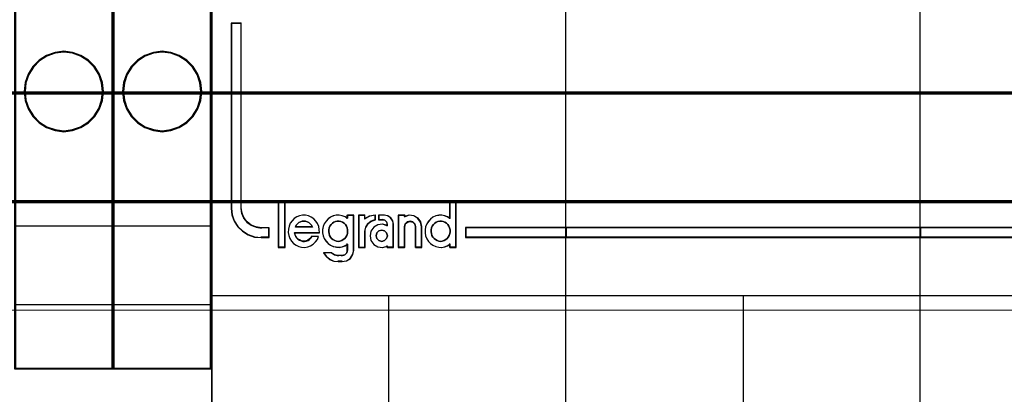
# Model space of a CAD drawing. Header units: millimetres. Extents: x -1290 to 1795, y -4192 to -1311.
# Tile 299 of 656: x 1441.59 to 1451.59, y -3720.26 to -3716.45. Entities that reach past the tile are written whole.
import ezdxf

# ---------------------------------------------------------------- set-up
doc = ezdxf.new("R2010")
doc.units = ezdxf.units.MM
doc.layers.add('30', color=7, linetype='Continuous')
doc.layers.add('45', color=7, linetype='Continuous')
doc.layers.add('Aparatura', color=7, linetype='Continuous', lineweight=13)

# ---------------------------------------------------------------- blocks, each defined once
blk = doc.blocks.new('*U231')
at = {"layer": '45', "color": 7}
for points in [[(441.49476, -383.521822), (423.482515, -383.521822), (423.482515, -465.544591), (441.49476, -465.544591), (459.495865, -465.544591), (477.50811, -465.544591), (477.50811, -383.521822), (459.495865, -383.521822), (441.49476, -383.521822)], [(424.994532, -442.332045), (424.994532, -432.919328), (424.490649, -432.919328), (424.490649, -442.332045), (424.524619, -442.662897), (424.632189, -442.971691), (424.819022, -443.258429), (425.062471, -443.490025), (425.345551, -443.666479), (425.668263, -443.782277), (426.01362, -443.815362), (426.415594, -443.815362), (426.415594, -443.324599), (426.01362, -443.324599), (425.747525, -443.286), (425.498415, -443.192259), (425.294597, -443.032347), (425.13041, -442.822808), (425.034163, -442.585698), (424.994532, -442.332045)], [(424.994532, -442.332045), (424.994532, -432.919328), (424.490649, -432.919328), (424.490649, -442.332045), (424.524619, -442.662897), (424.632189, -442.971691), (424.819022, -443.258429), (425.062471, -443.490025), (425.345551, -443.666479), (425.668263, -443.782277), (426.01362, -443.815362), (426.415594, -443.815362), (426.415594, -443.324599), (426.01362, -443.324599), (425.747525, -443.286), (425.498415, -443.192259), (425.294597, -443.032347), (425.13041, -442.822808), (425.034163, -442.585698), (424.994532, -442.332045)], [(427.20706, -444.292927), (427.20706, -441.989482), (426.893697, -441.989482), (426.893697, -444.292927), (427.20706, -444.292927)], [(441.516116, -443.292912), (436.378751, -443.292912), (436.378751, -443.815362), (441.516116, -443.815362), (441.516116, -443.292912)], [(441.483884, -443.292912), (441.483884, -443.815362), (459.506741, -443.815362), (459.506741, -443.292912), (441.483884, -443.292912)], [(459.506741, -443.815362), (459.506741, -443.292912), (441.483884, -443.292912), (441.483884, -443.815362), (459.506741, -443.815362)], [(459.472718, -443.292912), (459.472718, -443.815362), (476.499976, -443.815362), (476.499976, -443.292912), (459.472718, -443.292912)]]:
    blk.add_lwpolyline(points, close=True, dxfattribs=at)
at = {"layer": '45', "color": 139}
for points in [[(441.49476, -383.521822), (423.482515, -383.521822), (423.482515, -465.544591), (441.49476, -465.544591), (459.495865, -465.544591), (477.50811, -465.544591), (477.50811, -383.521822), (459.495865, -383.521822), (441.49476, -383.521822)], [(441.50013, -383.537981), (423.498631, -383.537981), (423.498631, -465.528433), (441.50013, -465.528433), (459.490495, -465.528433), (477.491994, -465.528433), (477.491994, -383.537981), (459.490495, -383.537981), (441.50013, -383.537981)], [(429.922774, -444.002079), (430.009304, -443.996394), (430.101602, -443.967967), (430.182364, -443.916799), (430.251588, -443.865632), (430.315043, -443.786038), (430.361193, -443.700758), (430.395805, -443.609793), (430.401573, -443.513143), (430.401573, -443.416493), (430.378499, -443.319843), (430.338118, -443.234563), (430.2862, -443.149284), (430.222745, -443.086745), (430.141983, -443.035577), (430.055453, -442.99578), (429.968923, -442.978724), (429.876624, -442.978724), (429.784326, -442.99578), (429.697796, -443.035577), (429.628572, -443.086745), (429.559348, -443.149284), (429.501661, -443.234563), (429.46128, -443.319843), (429.449743, -443.416493), (429.438205, -443.513143), (429.455511, -443.609793), (429.484355, -443.700758), (429.524736, -443.786038), (429.588191, -443.865632), (429.657415, -443.916799), (429.743945, -443.967967), (429.830475, -443.996394), (429.922774, -444.002079)], [(435.12102, -444.002079), (435.20755, -443.996394), (435.29408, -443.967967), (435.38061, -443.916799), (435.449835, -443.865632), (435.51329, -443.786038), (435.559439, -443.700758), (435.594051, -443.609793), (435.59982, -443.513143), (435.59982, -443.416493), (435.576745, -443.319843), (435.536365, -443.234563), (435.484447, -443.149284), (435.420991, -443.086745), (435.34023, -443.035577), (435.2537, -442.99578), (435.161401, -442.978724), (435.074871, -442.978724), (434.982572, -442.99578), (434.896042, -443.035577), (434.82105, -443.086745), (434.757594, -443.149284), (434.699907, -443.234563), (434.665295, -443.319843), (434.636452, -443.416493), (434.636452, -443.513143), (434.653758, -443.609793), (434.676833, -443.700758), (434.722982, -443.786038), (434.786438, -443.865632), (434.855662, -443.916799), (434.942192, -443.967967), (435.028722, -443.996394), (435.12102, -444.002079)], [(432.421422, -443.721337), (432.38011, -443.575117), (432.273877, -443.475687), (432.132233, -443.434746), (431.990589, -443.475687), (431.884356, -443.575117), (431.843044, -443.721337), (431.884356, -443.861708), (431.990589, -443.966986), (432.132233, -444.002079), (432.273877, -443.966986), (432.38011, -443.861708), (432.421422, -443.721337)]]:
    blk.add_lwpolyline(points, close=True, dxfattribs=at)
for points in [[(441.483884, -465.544591), (441.483884, -419.809617)], [(459.472718, -465.544591), (459.472718, -419.809617)], [(424.490649, -432.919328), (424.490649, -442.335986)], [(424.490649, -432.919328), (425.01889, -432.919328)], [(424.984868, -432.919328), (424.984868, -442.335986)], [(424.490649, -442.303669), (424.524758, -442.64085), (424.632769, -442.955552), (424.820368, -443.247775), (425.064814, -443.483801), (425.349055, -443.663631), (425.673088, -443.781644), (426.019861, -443.815362)], [(424.984868, -442.303669), (425.025117, -442.564735), (425.122867, -442.808774), (425.289616, -443.024436), (425.496615, -443.189021), (425.749613, -443.285501), (426.019861, -443.325229)], [(426.877581, -441.973323), (426.877581, -444.309085)], [(426.877581, -441.973323), (427.223176, -441.973323)], [(427.189154, -441.973323), (427.189154, -444.309085)], [(435.565798, -441.973323), (435.565798, -442.863821)], [(435.565798, -441.973323), (435.90602, -441.973323)], [(435.871998, -441.973323), (435.871998, -444.309085)], [(428.970847, -443.563399), (428.959474, -443.406412), (428.936728, -443.255032), (428.874177, -443.103652), (428.794568, -442.974699), (428.686525, -442.856959), (428.555738, -442.767252), (428.413577, -442.705579), (428.260044, -442.677545), (428.10651, -442.666332), (427.952977, -442.699972), (427.816502, -442.761645), (427.685715, -442.845745), (427.577672, -442.957879), (427.481003, -443.086832), (427.424139, -443.238212), (427.39002, -443.389592), (427.384334, -443.546579), (427.412766, -443.709172), (427.46963, -443.860552), (427.554927, -443.989505), (427.651596, -444.112852), (427.782384, -444.202559), (427.924544, -444.269839), (428.066705, -444.297872), (428.220239, -444.309085), (428.373772, -444.286659), (428.521619, -444.224985), (428.652407, -444.140885), (428.766135, -444.034359), (428.862805, -443.905405), (428.925355, -443.759632)], [(430.401573, -442.834532), (430.27576, -442.750432), (430.127072, -442.699972), (429.972665, -442.666332), (429.829696, -442.677545), (429.675289, -442.705579), (429.532319, -442.772859), (429.412225, -442.868172), (429.303568, -442.980305), (429.217787, -443.109259), (429.160599, -443.255032), (429.132005, -443.412019), (429.132005, -443.569005), (429.160599, -443.725992), (429.217787, -443.866159), (429.303568, -444.006325), (429.412225, -444.118459), (429.532319, -444.202559), (429.675289, -444.269839), (429.829696, -444.297872), (429.972665, -444.309085), (430.127072, -444.286659), (430.27576, -444.230592), (430.401573, -444.146492)], [(430.367551, -442.666332), (430.367551, -442.863821)], [(430.367551, -442.666332), (430.718518, -442.666332)], [(430.684495, -442.666332), (430.684495, -444.463486)], [(430.953092, -442.666332), (430.953092, -444.309085)], [(430.953092, -442.666332), (431.296896, -442.666332)], [(431.809021, -442.666332), (431.519092, -442.724906), (431.264665, -442.874594)], [(431.264665, -442.666332), (431.264665, -442.874594)], [(431.809021, -442.896138), (431.601929, -442.971714), (431.418505, -443.105425), (431.306083, -443.291459), (431.264665, -443.50656)], [(431.77679, -442.666332), (431.77679, -442.93025)], [(431.97018, -442.666332), (431.97018, -442.93025)], [(432.271008, -442.666332), (431.97018, -442.666332)], [(431.97018, -442.896138), (432.186848, -442.896138)], [(432.421422, -443.160056), (432.383307, -443.028097), (432.288019, -442.93384), (432.154616, -442.896138)], [(432.727623, -443.160056), (432.697815, -442.97197), (432.584546, -442.813274), (432.423584, -442.707476), (432.238777, -442.666332)], [(432.96757, -442.666332), (432.96757, -444.309085)], [(432.96757, -442.666332), (433.316746, -442.666332)], [(434.169093, -443.274959), (434.111278, -443.031508), (433.97252, -442.834429), (433.758602, -442.701111), (433.515777, -442.666332), (433.284514, -442.741686)], [(433.284514, -442.666332), (433.284514, -442.770463)], [(435.59982, -442.834532), (435.468288, -442.750432), (435.331037, -442.699972), (435.17663, -442.666332), (435.027942, -442.677545), (434.873535, -442.705579), (434.730566, -442.772859), (434.610472, -442.868172), (434.501815, -442.980305), (434.416033, -443.109259), (434.358845, -443.255032), (434.330252, -443.412019), (434.330252, -443.569005), (434.358845, -443.725992), (434.416033, -443.866159), (434.501815, -444.006325), (434.610472, -444.118459), (434.730566, -444.202559), (434.873535, -444.269839), (435.027942, -444.297872), (435.17663, -444.309085), (435.331037, -444.286659), (435.468288, -444.230592), (435.59982, -444.146492)], [(425.98763, -443.292912), (426.415594, -443.292912)], [(426.381572, -443.292912), (426.381572, -443.815362)], [(428.609136, -443.274959), (428.562796, -443.188781), (428.499077, -443.114915), (428.429567, -443.05336), (428.348471, -443.016427), (428.261582, -442.979494), (428.174694, -442.973338), (428.087806, -442.979494), (428.000917, -443.016427), (427.925614, -443.05336), (427.856103, -443.114915), (427.792385, -443.188781), (427.746045, -443.274959)], [(427.746045, -443.242642), (428.609136, -443.242642)], [(432.421422, -443.20122), (432.184378, -443.127739), (431.941553, -443.161653), (431.733416, -443.280353), (431.583096, -443.483839), (431.536843, -443.721239), (431.583096, -443.958638), (431.733416, -444.156471), (431.941553, -444.275171), (432.184378, -444.309085), (432.421422, -444.241257)], [(432.389191, -443.127739), (432.389191, -443.23187)], [(432.693601, -443.127739), (432.693601, -444.309085)], [(433.857521, -443.274959), (433.81617, -443.121071), (433.715746, -443.016427), (433.573971, -442.973338), (433.426289, -443.016427), (433.31405, -443.121071), (433.284514, -443.274959)], [(433.284514, -443.242642), (433.284514, -444.309085)], [(433.825289, -443.242642), (433.825289, -444.309085)], [(434.136862, -443.242642), (434.136862, -444.309085)], [(436.378751, -443.292912), (476.499976, -443.292912)], [(436.378751, -443.292912), (436.378751, -443.815362)], [(425.98763, -443.78125), (426.415594, -443.78125)], [(427.701278, -443.546058), (428.970847, -443.546058)], [(427.701278, -443.546058), (427.724405, -443.65266), (427.759094, -443.741496), (427.811128, -443.818486), (427.880507, -443.889554), (427.949886, -443.936933), (428.036609, -443.97839), (428.123333, -444.002079), (428.210056, -444.002079), (428.302561, -443.990234), (428.389285, -443.9547), (428.458663, -443.901399), (428.528042, -443.836253), (428.585858, -443.75334)], [(428.553626, -443.738161), (428.926081, -443.738161)], [(430.953092, -444.309085), (431.296896, -444.309085), (431.296896, -443.474244)], [(436.378751, -443.78125), (476.499976, -443.78125)], [(426.877581, -444.276769), (427.223176, -444.276769)], [(430.095373, -445.03441), (430.3364, -444.988007), (430.536277, -444.866199), (430.671488, -444.657385), (430.718518, -444.43117)], [(430.095373, -444.73279), (430.251597, -444.689702), (430.364079, -444.585058), (430.401573, -444.43117)], [(430.367551, -444.116982), (430.367551, -444.463486)], [(432.389191, -444.210341), (432.389191, -444.309085)], [(432.389191, -444.276769), (432.727623, -444.276769)], [(432.96757, -444.276769), (433.316746, -444.276769)], [(433.825289, -444.276769), (434.169093, -444.276769)], [(435.565798, -444.116982), (435.565798, -444.309085)], [(435.565798, -444.276769), (435.90602, -444.276769)], [(429.176771, -444.567617), (429.3107, -444.756698), (429.491214, -444.910326), (429.706666, -445.004867), (429.939586, -445.03441)], [(429.176771, -444.567617), (429.593992, -444.567617)], [(429.559969, -444.567617), (429.731409, -444.684615), (429.939586, -444.73279)], [(429.905564, -444.700474), (430.127604, -444.700474)], [(430.127604, -445.002094), (429.905564, -445.002094)], [(423.482515, -446.745387), (441.516116, -446.745387)], [(432.476932, -446.745387), (432.476932, -453.989661)], [(441.483884, -446.745387), (459.506741, -446.745387)], [(450.478301, -446.745387), (450.478301, -453.989661)], [(459.472718, -446.745387), (477.50811, -446.745387)]]:
    blk.add_lwpolyline(points, dxfattribs=at)
at = {"layer": '45', "color": 59}
blk.add_lwpolyline([(441.483884, -465.544591), (441.483884, -419.809617)], dxfattribs=at)
for points in [[(424.994532, -442.332045), (424.994532, -432.919328), (424.490649, -432.919328), (424.490649, -442.332045), (424.524619, -442.662897), (424.632189, -442.971691), (424.819022, -443.258429), (425.062471, -443.490025), (425.345551, -443.666479), (425.668263, -443.782277), (426.01362, -443.815362), (426.415594, -443.815362), (426.415594, -443.324599), (426.01362, -443.324599), (425.747525, -443.286), (425.498415, -443.192259), (425.294597, -443.032347), (425.13041, -442.822808), (425.034163, -442.585698), (424.994532, -442.332045)], [(424.994532, -442.332045), (424.994532, -432.919328), (424.490649, -432.919328), (424.490649, -442.332045), (424.524619, -442.662897), (424.632189, -442.971691), (424.819022, -443.258429), (425.062471, -443.490025), (425.345551, -443.666479), (425.668263, -443.782277), (426.01362, -443.815362), (426.415594, -443.815362), (426.415594, -443.324599), (426.01362, -443.324599), (425.747525, -443.286), (425.498415, -443.192259), (425.294597, -443.032347), (425.13041, -442.822808), (425.034163, -442.585698), (424.994532, -442.332045)], [(425.000889, -442.320287), (425.000889, -432.935487), (424.504974, -432.935487), (424.504974, -442.320287), (424.538407, -442.650156), (424.644276, -442.958035), (424.828155, -443.243922), (425.067754, -443.474831), (425.346357, -443.650762), (425.663965, -443.766216), (426.003861, -443.799203), (426.399478, -443.799203), (426.399478, -443.309896), (426.003861, -443.309896), (425.741974, -443.271412), (425.496803, -443.177948), (425.296208, -443.018511), (425.134618, -442.809594), (425.039893, -442.573187), (425.000889, -442.320287)], [(425.000889, -442.320287), (425.000889, -432.935487), (424.504974, -432.935487), (424.504974, -442.320287), (424.538407, -442.650156), (424.644276, -442.958035), (424.828155, -443.243922), (425.067754, -443.474831), (425.346357, -443.650762), (425.663965, -443.766216), (426.003861, -443.799203), (426.399478, -443.799203), (426.399478, -443.309896), (426.003861, -443.309896), (425.741974, -443.271412), (425.496803, -443.177948), (425.296208, -443.018511), (425.134618, -442.809594), (425.039893, -442.573187), (425.000889, -442.320287)], [(427.223176, -444.309085), (427.223176, -441.973323), (426.877581, -441.973323), (426.877581, -444.309085), (427.223176, -444.309085)], [(434.330252, -443.417148), (434.330252, -443.573237), (434.358695, -443.729326), (434.415582, -443.868691), (434.500912, -444.008056), (434.608998, -444.119549), (434.72846, -444.203168), (434.870678, -444.270063), (435.024273, -444.297936), (435.172179, -444.309085), (435.325773, -444.286787), (435.462302, -444.231041), (435.593142, -444.147422), (435.593142, -444.309085), (435.90602, -444.309085), (435.90602, -441.973323), (435.593142, -441.973323), (435.593142, -442.842963), (435.462302, -442.759344), (435.325773, -442.709172), (435.172179, -442.675724), (435.024273, -442.686874), (434.870678, -442.714747), (434.72846, -442.781642), (434.608998, -442.87641), (434.500912, -442.987903), (434.415582, -443.116119), (434.358695, -443.261059), (434.330252, -443.417148)], [(427.39002, -443.389592), (427.384334, -443.546579), (427.412766, -443.709172), (427.46963, -443.860552), (427.554927, -443.989505), (427.651596, -444.112852), (427.782384, -444.202559), (427.924544, -444.269839), (428.066705, -444.297872), (428.220239, -444.309085), (428.373772, -444.286659), (428.521619, -444.224985), (428.652407, -444.140885), (428.766135, -444.034359), (428.862805, -443.905405), (428.925355, -443.759632), (428.578483, -443.759632), (428.521619, -443.838125), (428.453382, -443.899799), (428.385145, -443.950259), (428.299849, -443.983899), (428.208866, -443.995112), (428.123569, -443.995112), (428.038273, -443.972685), (427.952977, -443.933439), (427.884739, -443.888585), (427.816502, -443.821305), (427.765324, -443.748419), (427.731206, -443.664319), (427.70846, -443.563399), (428.970847, -443.563399), (428.959474, -443.406412), (428.936728, -443.255032), (428.874177, -443.103652), (428.794568, -442.974699), (428.686525, -442.856959), (428.555738, -442.767252), (428.413577, -442.705579), (428.260044, -442.677545), (428.10651, -442.666332), (427.952977, -442.699972), (427.816502, -442.761645), (427.685715, -442.845745), (427.577672, -442.957879), (427.481003, -443.086832), (427.424139, -443.238212), (427.39002, -443.389592)], [(429.132005, -443.563416), (429.160437, -443.71943), (429.217301, -443.858729), (429.302598, -443.998028), (429.41064, -444.109467), (429.530055, -444.193046), (429.672215, -444.259909), (429.825749, -444.287769), (429.967909, -444.298913), (430.121443, -444.276625), (430.26929, -444.220906), (430.394391, -444.137327), (430.394391, -444.454928), (430.360273, -444.594226), (430.257917, -444.68895), (430.115757, -444.727953), (429.922418, -444.727953), (429.72908, -444.68895), (429.56986, -444.594226), (429.177496, -444.594226), (429.308284, -444.772529), (429.484563, -444.917399), (429.694961, -445.006551), (429.922418, -445.03441), (430.115757, -445.03441), (430.3489, -444.989835), (430.542238, -444.872824), (430.673026, -444.672234), (430.718518, -444.454928), (430.718518, -442.666332), (430.394391, -442.666332), (430.394391, -442.83349), (430.26929, -442.749911), (430.121443, -442.699764), (429.967909, -442.666332), (429.825749, -442.677476), (429.672215, -442.705336), (429.530055, -442.772199), (429.41064, -442.866922), (429.302598, -442.978361), (429.217301, -443.106516), (429.160437, -443.251387), (429.132005, -443.407401), (429.132005, -443.563416)], [(430.953092, -442.666332), (430.953092, -444.309085), (431.276957, -444.309085), (431.276957, -443.490512), (431.317441, -443.283065), (431.427323, -443.103652), (431.606606, -442.974699), (431.809021, -442.901812), (431.809021, -442.666332), (431.525639, -442.716792), (431.276957, -442.845745), (431.276957, -442.666332), (430.953092, -442.666332)], [(430.967418, -442.680695), (430.967418, -444.292927), (431.279764, -444.292927), (431.279764, -443.489562), (431.318808, -443.28597), (431.424783, -443.10989), (431.597689, -442.983332), (431.792906, -442.9118), (431.792906, -442.680695), (431.519602, -442.730217), (431.279764, -442.856775), (431.279764, -442.680695), (430.967418, -442.680695)], [(431.582642, -443.490512), (431.536843, -443.725992), (431.582642, -443.961472), (431.73149, -444.157705), (431.937586, -444.275445), (432.178032, -444.309085), (432.412753, -444.241805), (432.412753, -444.309085), (432.727623, -444.309085), (432.727623, -443.137292), (432.698998, -442.957879), (432.590225, -442.806499), (432.435653, -442.705579), (432.258181, -442.666332), (431.983386, -442.666332), (431.983386, -442.901812), (432.172307, -442.901812), (432.29253, -442.935452), (432.378404, -443.019552), (432.412753, -443.137292), (432.412753, -443.210179), (432.178032, -443.137292), (431.937586, -443.170932), (431.73149, -443.288672), (431.582642, -443.490512)], [(432.96757, -442.666332), (432.96757, -444.309085), (433.293698, -444.309085), (433.293698, -443.255032), (433.322305, -443.114865), (433.431015, -443.019552), (433.574053, -442.980305), (433.71137, -443.019552), (433.808636, -443.114865), (433.848687, -443.255032), (433.848687, -444.309085), (434.169093, -444.309085), (434.169093, -443.255032), (434.111878, -443.019552), (433.974561, -442.828925), (433.762864, -442.699972), (433.522559, -442.666332), (433.293698, -442.739219), (433.293698, -442.666332), (432.96757, -442.666332)], [(432.983685, -442.680695), (432.983685, -444.292927), (433.301065, -444.292927), (433.301065, -443.258457), (433.328905, -443.120895), (433.434698, -443.027352), (433.5739, -442.988835), (433.707533, -443.027352), (433.80219, -443.120895), (433.841166, -443.258457), (433.841166, -444.292927), (434.152978, -444.292927), (434.152978, -443.258457), (434.097297, -443.027352), (433.963664, -442.840267), (433.757645, -442.71371), (433.523787, -442.680695), (433.301065, -442.752227), (433.301065, -442.680695), (432.983685, -442.680695)], [(428.609136, -443.274959), (427.746045, -443.274959), (427.792385, -443.188781), (427.856103, -443.114915), (427.925614, -443.05336), (428.000917, -443.016427), (428.087806, -442.979494), (428.174694, -442.973338), (428.261582, -442.979494), (428.348471, -443.016427), (428.429567, -443.05336), (428.499077, -443.114915), (428.562796, -443.188781), (428.609136, -443.274959)], [(428.609136, -443.274959), (427.746045, -443.274959), (427.792385, -443.188781), (427.856103, -443.114915), (427.925614, -443.05336), (428.000917, -443.016427), (428.087806, -442.979494), (428.174694, -442.973338), (428.261582, -442.979494), (428.348471, -443.016427), (428.429567, -443.05336), (428.499077, -443.114915), (428.562796, -443.188781), (428.609136, -443.274959)], [(430.141983, -443.035577), (430.222745, -443.086745), (430.2862, -443.149284), (430.338118, -443.234563), (430.378499, -443.319843), (430.401573, -443.416493), (430.401573, -443.513143), (430.395805, -443.609793), (430.361193, -443.700758), (430.315043, -443.786038), (430.251588, -443.865632), (430.182364, -443.916799), (430.101602, -443.967967), (430.009304, -443.996394), (429.922774, -444.002079), (429.830475, -443.996394), (429.743945, -443.967967), (429.657415, -443.916799), (429.588191, -443.865632), (429.524736, -443.786038), (429.484355, -443.700758), (429.455511, -443.609793), (429.438205, -443.513143), (429.449743, -443.416493), (429.46128, -443.319843), (429.501661, -443.234563), (429.559348, -443.149284), (429.628572, -443.086745), (429.697796, -443.035577), (429.784326, -442.99578), (429.876624, -442.978724), (429.968923, -442.978724), (430.055453, -442.99578), (430.141983, -443.035577)], [(429.484355, -443.700758), (429.455511, -443.609793), (429.438205, -443.513143), (429.449743, -443.416493), (429.46128, -443.319843), (429.501661, -443.234563), (429.559348, -443.149284), (429.628572, -443.086745), (429.697796, -443.035577), (429.784326, -442.99578), (429.876624, -442.978724), (429.968923, -442.978724), (430.055453, -442.99578), (430.141983, -443.035577), (430.222745, -443.086745), (430.2862, -443.149284), (430.338118, -443.234563), (430.378499, -443.319843), (430.401573, -443.416493), (430.401573, -443.513143), (430.395805, -443.609793), (430.361193, -443.700758), (430.315043, -443.786038), (430.251588, -443.865632), (430.182364, -443.916799), (430.101602, -443.967967), (430.009304, -443.996394), (429.922774, -444.002079), (429.830475, -443.996394), (429.743945, -443.967967), (429.657415, -443.916799), (429.588191, -443.865632), (429.524736, -443.786038), (429.484355, -443.700758)], [(434.665295, -443.319843), (434.699907, -443.234563), (434.757594, -443.149284), (434.82105, -443.086745), (434.896042, -443.035577), (434.982572, -442.99578), (435.074871, -442.978724), (435.161401, -442.978724), (435.2537, -442.99578), (435.34023, -443.035577), (435.420991, -443.086745), (435.484447, -443.149284), (435.536365, -443.234563), (435.576745, -443.319843), (435.59982, -443.416493), (435.59982, -443.513143), (435.594051, -443.609793), (435.559439, -443.700758), (435.51329, -443.786038), (435.449835, -443.865632), (435.38061, -443.916799), (435.29408, -443.967967), (435.20755, -443.996394), (435.12102, -444.002079), (435.028722, -443.996394), (434.942192, -443.967967), (434.855662, -443.916799), (434.786438, -443.865632), (434.722982, -443.786038), (434.676833, -443.700758), (434.653758, -443.609793), (434.636452, -443.513143), (434.636452, -443.416493), (434.665295, -443.319843)], [(434.665295, -443.319843), (434.699907, -443.234563), (434.757594, -443.149284), (434.82105, -443.086745), (434.896042, -443.035577), (434.982572, -442.99578), (435.074871, -442.978724), (435.161401, -442.978724), (435.2537, -442.99578), (435.34023, -443.035577), (435.420991, -443.086745), (435.484447, -443.149284), (435.536365, -443.234563), (435.576745, -443.319843), (435.59982, -443.416493), (435.59982, -443.513143), (435.594051, -443.609793), (435.559439, -443.700758), (435.51329, -443.786038), (435.449835, -443.865632), (435.38061, -443.916799), (435.29408, -443.967967), (435.20755, -443.996394), (435.12102, -444.002079), (435.028722, -443.996394), (434.942192, -443.967967), (434.855662, -443.916799), (434.786438, -443.865632), (434.722982, -443.786038), (434.676833, -443.700758), (434.653758, -443.609793), (434.636452, -443.513143), (434.636452, -443.416493), (434.665295, -443.319843)], [(441.501791, -443.307275), (436.394867, -443.307275), (436.394867, -443.799203), (441.501791, -443.799203), (441.501791, -443.307275)], [(441.483884, -443.292912), (441.483884, -443.815362), (459.506741, -443.815362), (459.506741, -443.292912), (441.483884, -443.292912)], [(459.488834, -443.307275), (459.488834, -443.799203), (476.48386, -443.799203), (476.48386, -443.307275), (459.488834, -443.307275)], [(432.38011, -443.575117), (432.421422, -443.721337), (432.38011, -443.861708), (432.273877, -443.966986), (432.132233, -444.002079), (431.990589, -443.966986), (431.884356, -443.861708), (431.843044, -443.721337), (431.884356, -443.575117), (431.990589, -443.475687), (432.132233, -443.434746), (432.273877, -443.475687), (432.38011, -443.575117)], [(431.843044, -443.721337), (431.884356, -443.575117), (431.990589, -443.475687), (432.132233, -443.434746), (432.273877, -443.475687), (432.38011, -443.575117), (432.421422, -443.721337), (432.38011, -443.861708), (432.273877, -443.966986), (432.132233, -444.002079), (431.990589, -443.966986), (431.884356, -443.861708), (431.843044, -443.721337)]]:
    blk.add_lwpolyline(points, close=True, dxfattribs=at)
at = {"layer": '45', "color": 1}
for points in [[(424.994532, -442.332045), (424.994532, -432.919328), (424.490649, -432.919328), (424.490649, -442.332045), (424.524619, -442.662897), (424.632189, -442.971691), (424.819022, -443.258429), (425.062471, -443.490025), (425.345551, -443.666479), (425.668263, -443.782277), (426.01362, -443.815362), (426.415594, -443.815362), (426.415594, -443.324599), (426.01362, -443.324599), (425.747525, -443.286), (425.498415, -443.192259), (425.294597, -443.032347), (425.13041, -442.822808), (425.034163, -442.585698), (424.994532, -442.332045)], [(441.516116, -443.292912), (436.378751, -443.292912), (436.378751, -443.815362), (441.516116, -443.815362), (441.516116, -443.292912)], [(459.506741, -443.815362), (459.506741, -443.292912), (441.483884, -443.292912), (441.483884, -443.815362), (459.506741, -443.815362)], [(441.5, -443.307275), (441.5, -443.799203), (459.490625, -443.799203), (459.490625, -443.307275), (441.5, -443.307275)], [(459.490625, -443.799203), (459.490625, -443.307275), (441.5, -443.307275), (441.5, -443.799203), (459.490625, -443.799203)], [(459.472718, -443.292912), (459.472718, -443.815362), (476.499976, -443.815362), (476.499976, -443.292912), (459.472718, -443.292912)]]:
    blk.add_lwpolyline(points, close=True, dxfattribs=at)
blk = doc.blocks.new('*U241')
at = {"layer": '30', "color": 7}
for points in [[(764.797637, -562.409592), (117.203183, -562.409592), (117.203183, -563.929167), (117.203183, -584.997873), (117.203183, -586.476379), (764.797637, -586.476379), (764.797637, -584.997873), (764.797637, -563.929167), (764.797637, -562.409592)], [(117.203183, -586.390201), (764.797637, -586.390201), (117.203183, -586.390201)], [(764.797637, -586.390201), (117.203183, -586.390201), (117.203183, -587.886334), (117.203183, -589.465585), (117.203183, -592.000698), (764.797637, -592.000698), (764.797637, -589.465585), (764.797637, -587.886334), (764.797637, -586.390201)], [(764.754661, -586.431495), (117.246158, -586.431495), (117.246158, -587.905125), (117.246158, -589.460624), (117.246158, -591.957609), (764.754661, -591.957609), (764.754661, -589.460624), (764.754661, -587.905125), (764.754661, -586.431495)], [(117.203183, -591.914521), (764.797637, -591.914521), (117.203183, -591.914521)]]:
    blk.add_lwpolyline(points, close=True, dxfattribs=at)
blk = doc.blocks.new('*U251')
at = {"layer": '45', "color": 7}
for points in [[(435.005325, -750.882783), (439.999438, -750.882783), (439.999438, -750.882783), (439.999438, -698.804806), (439.999438, -698.804806), (435.005325, -698.804806), (435.005325, -750.882783)], [(435.050091, -750.837899), (439.954672, -750.837899), (439.954672, -698.84969), (435.050091, -698.84969), (435.050091, -750.837899)], [(439.512382, -736.798571), (439.466385, -736.33549), (439.318536, -735.905724), (439.078692, -735.525931), (438.756709, -735.202774), (438.369016, -734.959573), (437.948467, -734.806323), (437.50492, -734.749687), (437.058087, -734.806323), (436.624396, -734.959573), (436.249845, -735.202774), (435.927863, -735.525931), (435.688018, -735.905724), (435.540169, -736.33549), (435.494172, -736.798571), (435.540169, -737.248326), (435.688018, -737.678092), (435.927863, -738.057885), (436.249845, -738.384374), (436.624396, -738.627575), (437.058087, -738.777493), (437.50492, -738.834129), (437.948467, -738.777493), (438.369016, -738.627575), (438.756709, -738.384374), (439.078692, -738.057885), (439.318536, -737.678092), (439.466385, -737.248326), (439.512382, -736.798571)], [(439.465826, -736.798419), (439.420874, -736.345923), (439.276385, -735.92598), (439.041991, -735.554868), (438.727327, -735.239097), (438.348445, -735.001455), (437.937454, -734.851708), (437.503987, -734.796367), (437.06731, -734.851708), (436.643475, -735.001455), (436.277437, -735.239097), (435.962772, -735.554868), (435.728379, -735.92598), (435.58389, -736.345923), (435.538938, -736.798419), (435.58389, -737.237894), (435.728379, -737.657836), (435.962772, -738.028949), (436.277437, -738.347975), (436.643475, -738.585617), (437.06731, -738.732108), (437.503987, -738.78745), (437.937454, -738.732108), (438.348445, -738.585617), (438.727327, -738.347975), (439.041991, -738.028949), (439.276385, -737.657836), (439.420874, -737.237894), (439.465826, -736.798419)]]:
    blk.add_lwpolyline(points, close=True, dxfattribs=at)
for points in [[(435.005325, -743.613374), (439.999438, -743.613374)], [(435.005325, -747.602662), (439.999438, -747.602662)]]:
    blk.add_lwpolyline(points, dxfattribs=at)
blk = doc.blocks.new('*U252')
at = {"layer": '45', "color": 7}
for points in [[(440.00302, -698.804806), (440.00302, -750.882783)], [(440.00302, -743.613374), (444.997133, -743.613374)], [(440.00302, -747.602662), (444.997133, -747.602662)]]:
    blk.add_lwpolyline(points, dxfattribs=at)
for points in [[(440.00302, -750.882783), (444.997133, -750.882783), (444.997133, -750.882783), (444.997133, -698.804806), (444.997133, -698.804806), (440.00302, -698.804806), (440.00302, -750.882783)], [(440.047786, -750.837899), (444.952366, -750.837899), (444.952366, -698.84969), (440.047786, -698.84969), (440.047786, -750.837899)], [(444.508286, -736.798571), (444.462289, -736.33549), (444.314439, -735.905724), (444.074595, -735.525931), (443.752613, -735.202774), (443.364919, -734.959573), (442.944371, -734.806323), (442.500823, -734.749687), (442.053991, -734.806323), (441.6203, -734.959573), (441.245749, -735.202774), (440.923766, -735.525931), (440.683922, -735.905724), (440.536073, -736.33549), (440.490075, -736.798571), (440.536073, -737.248326), (440.683922, -737.678092), (440.923766, -738.057885), (441.245749, -738.384374), (441.6203, -738.627575), (442.053991, -738.777493), (442.500823, -738.834129), (442.944371, -738.777493), (443.364919, -738.627575), (443.752613, -738.384374), (444.074595, -738.057885), (444.314439, -737.678092), (444.462289, -737.248326), (444.508286, -736.798571)], [(444.46352, -736.798419), (444.418568, -736.345923), (444.274079, -735.92598), (444.039686, -735.554868), (443.725021, -735.239097), (443.346139, -735.001455), (442.935148, -734.851708), (442.501681, -734.796367), (442.065004, -734.851708), (441.64117, -735.001455), (441.275131, -735.239097), (440.960466, -735.554868), (440.726073, -735.92598), (440.581584, -736.345923), (440.536632, -736.798419), (440.581584, -737.237894), (440.726073, -737.657836), (440.960466, -738.028949), (441.275131, -738.347975), (441.64117, -738.585617), (442.065004, -738.732108), (442.501681, -738.78745), (442.935148, -738.732108), (443.346139, -738.585617), (443.725021, -738.347975), (444.039686, -738.028949), (444.274079, -737.657836), (444.418568, -737.237894), (444.46352, -736.798419)]]:
    blk.add_lwpolyline(points, close=True, dxfattribs=at)

msp = doc.modelspace()

# ---------------------------------------------------------------- linework, layer by layer
at = {"layer": 'Aparatura', "color": 7, "lineweight": 13}
msp.add_lwpolyline([(1412.53, -3710.3436), (1542.0388, -3710.3436), (1542.0388, -3719.4027), (1412.53, -3719.4027), (1412.53, -3710.3436)], close=True, dxfattribs=at)
msp.add_lwpolyline([(1412.53, -3719.4023), (1542.0388, -3719.4023)], dxfattribs=at)

# ---------------------------------------------------------------- block references
at = {"layer": 'Aparatura', "color": 7, "lineweight": 13, "xscale": 0.2, "yscale": 0.2, "zscale": 0.2}
for name, p in [('*U231', (1358.844, -3629.9031)), ('*U251', (1354.5411, -3569.8229)), ('*U252', (1354.5411, -3569.8229)), ('*U241', (1388.9844, -3599.9102))]:
    msp.add_blockref(name, p, dxfattribs=at)

doc.saveas('drawing.dxf')
